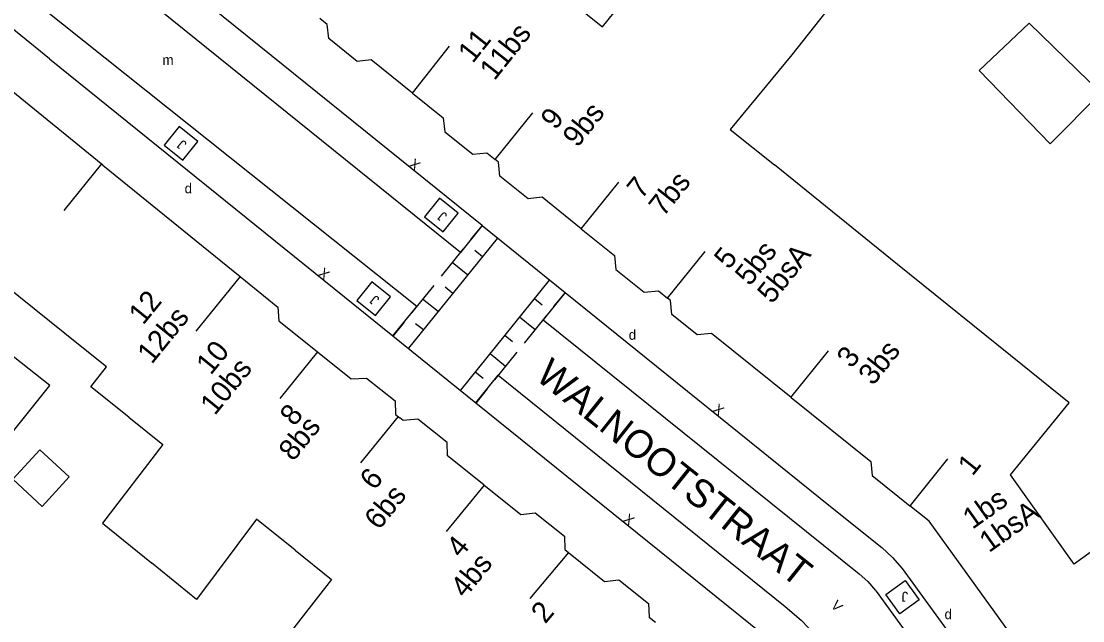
# Model space of a CAD drawing. Extents: x 134999 to 136502, y 457398 to 459002.
# Drawn here: x 135583.3 to 135636.5, y 457843.8 to 457873.8 of the extents above; entities that cross this region are included whole.
import ezdxf

# ---------------------------------------------------------------- set-up
doc = ezdxf.new("R2010")
doc.units = 0
for name, color, linetype in [('RI_DGTB_15', 7, 'Continuous'), ('RI_DGTB_29', 7, 'Continuous'), ('RI_DGTB_3', 7, 'Continuous'), ('RI_DGTB_30', 7, 'Continuous'), ('RI_DGTB_31', 7, 'Continuous'), ('RI_DGTB_35', 7, 'Continuous'), ('RI_DGTB_36', 7, 'Continuous'), ('RI_DGTB_37', 7, 'Continuous'), ('RI_DGTB_4', 7, 'Continuous'), ('RI_DGTB_43', 7, 'Continuous'), ('RI_DGTB_5', 7, 'Continuous'), ('RI_DGTB_53', 7, 'Continuous'), ('RI_DGTB_54', 7, 'Continuous'), ('RI_DGTB_6', 7, 'Continuous')]:
    doc.layers.add(name, color=color, linetype=linetype)

msp = doc.modelspace()

# ---------------------------------------------------------------- linework, layer by layer
at = {"layer": 'RI_DGTB_15'}
for p, q in [((135602.896, 457870.229), (135604.758, 457872.582)), ((135607.045, 457866.893), (135608.92, 457869.236)), ((135587.334, 457866.674), (135585.444, 457864.345)), ((135611.352, 457863.428), (135613.227, 457865.771)), ((135615.671, 457859.954), (135617.546, 457862.297)), ((135594.264, 457861.039), (135592.046, 457858.305)), ((135598.147, 457857.259), (135596.257, 457854.93)), ((135621.847, 457854.969), (135623.722, 457857.312)), ((135602.186, 457854.027), (135600.296, 457851.698)), ((135627.828, 457849.569), (135629.703, 457851.912)), ((135606.481, 457850.591), (135604.591, 457848.262)), ((135610.712, 457847.206), (135608.78, 457844.912))]:
    msp.add_line(p, q, dxfattribs=at)
at = {"layer": 'RI_DGTB_3'}
for points in [[(135602.896, 457870.229), (135600.822, 457871.898), (135600.134, 457871.809), (135598.709, 457872.956), (135598.633, 457873.659), (135598.26, 457873.961)], [(135602.896, 457870.229), (135604.437, 457868.99), (135604.513, 457868.287), (135605.915, 457867.159), (135606.626, 457867.229), (135607.045, 457866.893)], [(135611.352, 457863.428), (135609.392, 457865.005), (135608.688, 457864.928), (135607.278, 457866.062), (135607.211, 457866.76), (135607.045, 457866.893)], [(135611.352, 457863.428), (135613.014, 457862.091), (135613.082, 457861.394), (135614.5, 457860.253), (135615.219, 457860.318), (135615.671, 457859.954)], [(135621.855, 457854.979), (135617.868, 457858.187), (135617.157, 457858.117), (135615.887, 457859.138), (135615.811, 457859.841), (135615.671, 457859.954)], [(135621.855, 457854.979), (135625.845, 457851.77), (135625.921, 457851.067), (135627.81, 457849.547)], [(135636.954, 457837.449), (135628.764, 457848.779), (135627.81, 457849.547)]]:
    msp.add_lwpolyline(points, dxfattribs=at)
at = {"layer": 'RI_DGTB_31'}
for p, q in [((135606.367, 457863.574), (135605.812, 457862.886)), ((135607.146, 457862.946), (135602.703, 457857.44)), ((135605.442, 457862.427), (135604.331, 457861.051)), ((135606.405, 457862.029), (135606.016, 457862.343)), ((135605.665, 457861.111), (135604.887, 457861.739)), ((135603.961, 457860.592), (135602.851, 457859.215)), ((135604.925, 457860.193), (135604.535, 457860.507)), ((135609.745, 457860.849), (135605.303, 457855.343)), ((135604.184, 457859.276), (135603.406, 457859.903)), ((135609.005, 457859.932), (135609.394, 457859.618)), ((135610.523, 457860.221), (135609.968, 457859.533)), ((135602.48, 457858.756), (135601.925, 457858.068)), ((135608.264, 457859.014), (135609.043, 457858.386)), ((135609.598, 457859.074), (135608.487, 457857.698)), ((135603.444, 457858.358), (135603.055, 457858.672)), ((135607.524, 457858.096), (135607.913, 457857.782)), ((135606.784, 457857.178), (135607.562, 457856.55)), ((135608.117, 457857.239), (135607.007, 457855.862)), ((135606.043, 457856.261), (135606.432, 457855.947)), ((135606.636, 457855.403), (135606.081, 457854.715))]:
    msp.add_line(p, q, dxfattribs=at)
for points in [[(135590.46, 457867.624), (135591.394, 457866.871), (135592.148, 457867.805), (135591.214, 457868.558), (135590.46, 457867.624)], [(135603.505, 457864.025), (135604.439, 457863.272), (135605.193, 457864.206), (135604.259, 457864.959), (135603.505, 457864.025)], [(135600.112, 457859.838), (135601.046, 457859.085), (135601.8, 457860.019), (135600.866, 457860.772), (135600.112, 457859.838)]]:
    msp.add_lwpolyline(points, dxfattribs=at)
msp.add_lwpolyline([(135626.597, 457845.106), (135627.568, 457845.811), (135628.273, 457844.839), (135627.302, 457844.134)], close=True, dxfattribs=at)
at = {"layer": 'RI_DGTB_4'}
msp.add_line((135587.389, 457866.62), (135594.264, 457861.039), dxfattribs=at)
for points in [[(135587.389, 457866.62), (135580.261, 457872.404), (135575.932, 457867.042), (135576.015, 457866.282), (135575.764, 457865.975)], [(135594.264, 457861.039), (135596.163, 457859.498), (135596.21, 457858.809), (135598.147, 457857.259)], [(135598.147, 457857.259), (135599.835, 457855.909), (135600.594, 457855.953), (135602.032, 457854.802), (135602.055, 457854.133), (135602.27, 457853.959)], [(135606.473, 457850.598), (135604.653, 457852.053), (135604.632, 457852.722), (135603.17, 457853.892), (135602.436, 457853.827), (135602.27, 457853.959)], [(135606.473, 457850.598), (135608.317, 457849.122), (135609.035, 457849.199), (135610.503, 457848.024), (135610.522, 457847.358), (135610.712, 457847.206)], [(135610.712, 457847.206), (135612.518, 457845.761), (135613.229, 457845.843), (135614.71, 457844.659), (135614.756, 457843.97), (135615.07, 457843.719)]]:
    msp.add_lwpolyline(points, dxfattribs=at)
at = {"layer": 'RI_DGTB_5'}
for p, q in [((135624.422, 457875.347), (135621.891, 457872.141)), ((135627.189, 457861.644), (135621.018, 457866.625)), ((135633.448, 457856.591), (135627.189, 457861.644)), ((135586.263, 457857.571), (135582.425, 457860.654)), ((135642.385, 457851.23), (135636.167, 457846.729))]:
    msp.add_line(p, q, dxfattribs=at)
for points in [[(135611.118, 457880.758), (135613.311, 457878.991), (135610.278, 457875.256), (135612.41, 457873.544)], [(135612.41, 457873.544), (135614.258, 457875.846), (135616.015, 457874.436)], [(135621.891, 457872.141), (135618.81, 457868.408), (135621.018, 457866.625)], [(135582.931, 457853.321), (135584.741, 457855.571), (135580.822, 457858.664), (135582.425, 457860.654)], [(135588.689, 457853.997), (135586.799, 457855.51), (135587.571, 457856.521), (135586.263, 457857.571)], [(135636.167, 457846.729), (135636.031, 457846.631), (135632.851, 457851.101), (135635.773, 457854.714), (135633.448, 457856.591)], [(135588.689, 457853.997), (135590.403, 457852.626), (135587.371, 457848.681), (135589.833, 457846.689)], [(135597.028, 457847.324), (135595.082, 457848.881), (135592.091, 457844.861), (135589.833, 457846.689)], [(135597.028, 457847.324), (135598.85, 457845.866), (135595.771, 457841.921)]]:
    msp.add_lwpolyline(points, dxfattribs=at)
at = {"layer": 'RI_DGTB_53'}
for p, q in [((135606.385, 457863.596), (135610.542, 457860.244)), ((135610.542, 457860.244), (135623.835, 457849.524))]:
    msp.add_line(p, q, dxfattribs=at)
for points in [[(135606.385, 457863.596), (135586.972, 457879.253), (135586.751, 457879.413), (135586.281, 457878.862), (135586.148, 457878.716), (135585.916, 457878.565), (135585.649, 457878.486), (135585.372, 457878.485), (135585.105, 457878.563), (135584.878, 457878.71)], [(135605.297, 457862.247), (135589.143, 457875.274), (135585.588, 457878.138)], [(135584.716, 457871.946), (135582.565, 457873.699), (135582.268, 457873.916), (135582.734, 457874.493), (135582.889, 457874.721), (135582.972, 457874.984), (135582.977, 457875.259), (135582.902, 457875.525), (135582.755, 457875.758), (135582.543, 457875.946)], [(135603.111, 457859.538), (135583.326, 457875.322)], [(135606.385, 457863.596), (135605.297, 457862.247)], [(135610.542, 457860.244), (135609.437, 457858.874)], [(135601.922, 457858.064), (135603.111, 457859.538)], [(135609.437, 457858.874), (135625.266, 457846.148), (135625.696, 457845.752), (135626.086, 457845.305), (135626.111, 457845.273), (135631.694, 457837.574)], [(135606.078, 457854.711), (135607.195, 457856.095)], [(135607.195, 457856.095), (135621.563, 457844.503), (135622.355, 457843.817), (135623.118, 457843.035), (135623.792, 457842.214), (135623.955, 457841.994), (135629.393, 457834.545), (135629.154, 457834.371)]]:
    msp.add_lwpolyline(points, dxfattribs=at)
at = {"layer": 'RI_DGTB_54'}
for p, q in [((135584.716, 457871.946), (135601.922, 457858.064)), ((135601.922, 457858.064), (135606.078, 457854.711))]:
    msp.add_line(p, q, dxfattribs=at)
for points in [[(135606.078, 457854.711), (135620.423, 457843.138), (135621.135, 457842.522), (135621.792, 457841.848), (135622.389, 457841.121), (135622.522, 457840.941), (135627.968, 457833.482)], [(135623.835, 457849.524), (135626.397, 457847.463), (135626.94, 457846.964), (135627.425, 457846.408), (135633.097, 457838.594)]]:
    msp.add_lwpolyline(points, dxfattribs=at)
at = {"layer": 'RI_DGTB_6'}
for points in [[(135631.272, 457871.353), (135633.771, 457873.731), (135637.371, 457870.241), (135634.835, 457867.686), (135631.272, 457871.353)], [(135582.886, 457850.883), (135584.234, 457852.36), (135585.711, 457851.011), (135584.351, 457849.521), (135582.886, 457850.883)]]:
    msp.add_lwpolyline(points, dxfattribs=at)

# ---------------------------------------------------------------- texts
at = {"layer": 'RI_DGTB_29'}
for p in [(135591.49, 457865.203), (135613.729, 457857.867), (135629.539, 457843.873)]:
    msp.add_text('d', height=0.5, dxfattribs=at).set_placement(p)
at = {"layer": 'RI_DGTB_30'}
for s, height, rotation, p in [('X', 0.5, 321.1982, (135602.681, 457866.588)), ('X', 0.5, 321.0718, (135598.14, 457861.121)), ('X', 0.5, 321.1982, (135617.898, 457854.314)), ('X', 0.5, 321.0718, (135613.406, 457848.808)), ('V', 0.499, 312.9615, (135623.817, 457844.529))]:
    msp.add_text(s, height=height, rotation=rotation, dxfattribs=at).set_placement(p)
at = {"layer": 'RI_DGTB_31'}
for rotation, p in [(140.8577, (135591.631, 457867.721)), (140.8577, (135604.676, 457864.122)), (140.8577, (135601.283, 457859.935)), (180, (135627.719, 457845.246))]:
    msp.add_text('J', height=0.5, rotation=rotation, dxfattribs=at).set_placement(p)
at = {"layer": 'RI_DGTB_35'}
for s, rotation, p in [('12', 50.9413, (135589.414, 457858.569)), ('1', 51.3348, (135630.939, 457851.001)), ('2', 49.8997, (135609.548, 457843.603))]:
    msp.add_text(s, height=1.054, rotation=rotation, dxfattribs=at).set_placement(p)
at = {"layer": 'RI_DGTB_36'}
for s, rotation, p in [('11', 51.6536, (135605.917, 457871.674)), ('11bs', 51.6536, (135607.004, 457870.812)), ('9', 51.3348, (135610.053, 457868.336)), ('9bs', 51.3348, (135611.156, 457867.454)), ('7', 51.3348, (135614.37, 457864.866)), ('7bs', 51.3348, (135615.463, 457863.988)), ('5', 51.3348, (135618.735, 457861.347)), ('5bs', 51.3348, (135619.782, 457860.514)), ('5bsA', 51.3348, (135620.898, 457859.621)), ('12bs', 50.9413, (135589.845, 457856.605)), ('10', 50.9413, (135592.797, 457856.055)), ('3bs', 51.3348, (135625.957, 457855.529)), ('3', 51.3348, (135624.878, 457856.392)), ('10bs', 50.9413, (135592.999, 457854.037)), ('8', 50.9413, (135596.985, 457853.49)), ('8bs', 50.9413, (135596.926, 457851.734)), ('6', 50.9413, (135600.991, 457850.284)), ('6bs', 50.9413, (135601.219, 457848.297)), ('1bs', 35.3348, (135630.935, 457848.345)), ('1bsA', 35.3348, (135631.766, 457847.178)), ('4', 50.9413, (135605.321, 457846.891)), ('4bs', 50.9413, (135605.53, 457844.881))]:
    msp.add_text(s, height=1.054, rotation=rotation, dxfattribs=at).set_placement(p)
at = {"layer": 'RI_DGTB_37'}
msp.add_text('WALNOOTSTRAAT', height=1.4, rotation=321.4131, dxfattribs=at).set_placement((135608.994, 457855.93))
at = {"layer": 'RI_DGTB_43'}
msp.add_text('m', height=0.5, dxfattribs=at).set_placement((135590.378, 457871.638))

doc.saveas('drawing.dxf')
